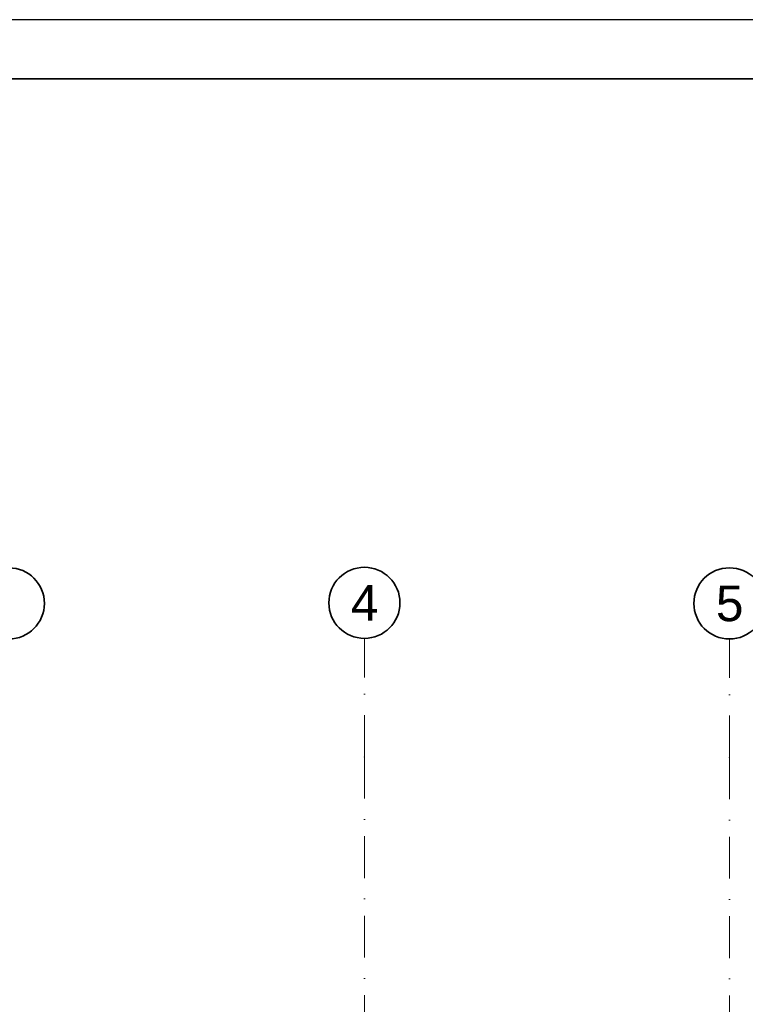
# Model space of a CAD drawing. Header units: millimetres. Extents: x -1465 to 393277, y -3788 to 454312.
# Tile 574 of 656: x 363485 to 369607, y 89001 to 97312. Entities that reach past the tile are written whole.
import ezdxf

# ---------------------------------------------------------------- set-up
doc = ezdxf.new("R2010")
doc.units = ezdxf.units.MM
doc.linetypes.add('Kropki i Kreski', pattern=[6.702778, 3.527778, -1.763889, 0, -1.411111])
doc.layers.add('CP_FRREF', color=251, linetype='Continuous', lineweight=35)
doc.layers.add('CP_LINENORM', color=253, linetype='Continuous')
doc.layers.add('Konstrukcja - Siatka mod', color=8, linetype='Continuous')
doc.styles.add('STYL_AUTOMATYCZNY_1', font='ARIALN.TTF')

msp = doc.modelspace()

# ---------------------------------------------------------------- linework, layer by layer
at = {"layer": 'CP_FRREF'}
msp.add_line((392777.4, 96812), (339777.4, 96812), dxfattribs=at)
at = {"layer": 'CP_LINENORM', "linetype": 'Continuous'}
msp.add_line((393277.4, 97312), (338277.4, 97312), dxfattribs=at)
at = {"layer": 'Konstrukcja - Siatka mod', "color": 8, "linetype": 'Kropki i Kreski', "lineweight": 13, "ltscale": 100}
for p, q in [((366392.9, 91089.5), (366392.9, 92089.5)), ((369472.9, 91084.8), (369472.9, 92084.8)), ((366392.9, 91089.5), (366392.9, 74120)), ((369472.9, 91084.8), (369472.9, 74120))]:
    msp.add_line(p, q, dxfattribs=at)
at = {"layer": 'Konstrukcja - Siatka mod', "color": 8, "linetype": 'Continuous', "lineweight": 35, "ltscale": 100}
for centre in [(363392.9, 92384.8), (366392.9, 92389.5), (369472.9, 92384.8)]:
    msp.add_circle(centre, 300, dxfattribs=at)
at = {"layer": 'Konstrukcja - Siatka mod', "color": 8, "linetype": 'Kropki i Kreski', "lineweight": 13, "ltscale": 100}
for p in [(366392.9, 91089.5), (366392.9, 91089.5), (369472.9, 91084.8), (369472.9, 91084.8)]:
    msp.add_point(p, dxfattribs=at)

# ---------------------------------------------------------------- texts
at = {"layer": 'Konstrukcja - Siatka mod', "color": 8, "linetype": 'Continuous', "lineweight": 13, "char_height": 300, "attachment_point": 1, "style": 'STYL_AUTOMATYCZNY_1'}
for s, insert in [('\\A1;{\\pql;\\pt0;\\fArial|b0|i0|c238|p0;\\W1.000000;4}', (366278.4, 92539.5)), ('\\A1;{\\pql;\\pt0;\\fArial|b0|i0|c238|p0;\\W1.000000;5}', (369358.4, 92534.8))]:
    msp.add_mtext(s, dxfattribs=dict(at, insert=insert))

doc.saveas('drawing.dxf')
